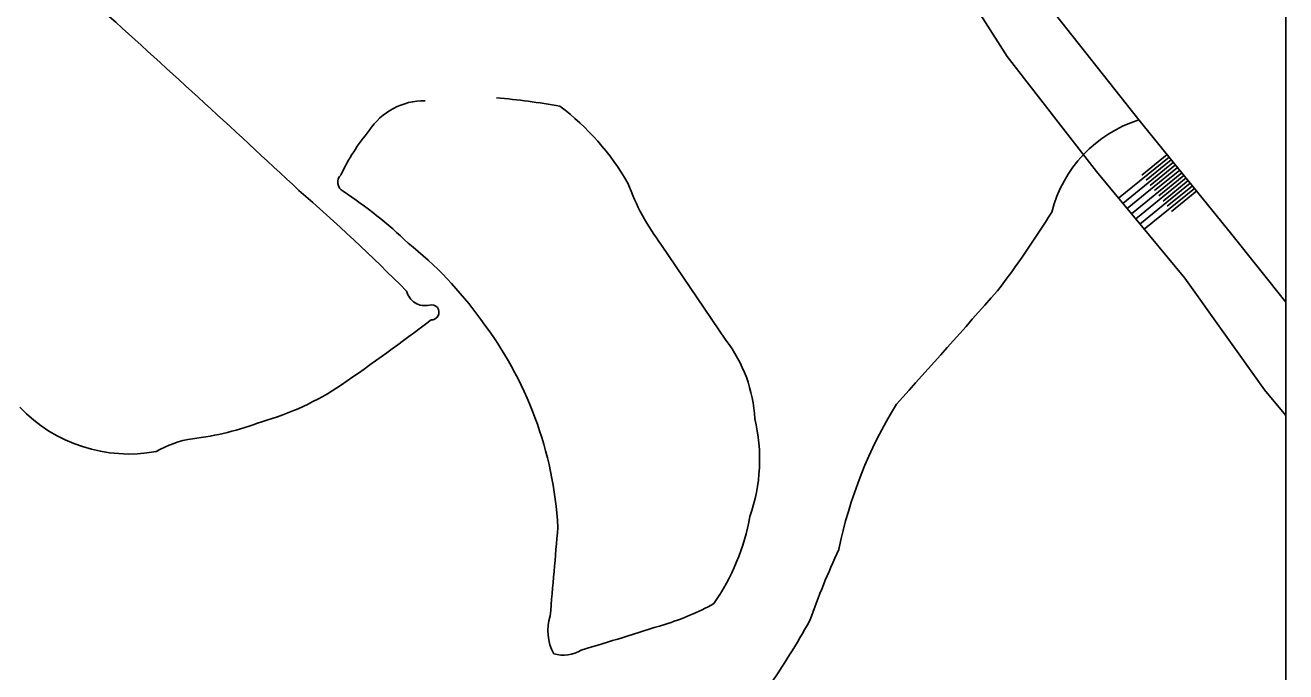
# Model space of a CAD drawing. Extents: x -596024 to -594475, y -1163820 to -1161957.
# Drawn here: x -594851.1 to -594475.5, y -1163591.6 to -1163399 of the extents above; entities that cross this region are included whole.
import ezdxf

# ---------------------------------------------------------------- set-up
doc = ezdxf.new("R2010")
doc.units = 0
for name, color, linetype in [('Level 11', 7, 'Continuous'), ('Level 14', 7, 'Continuous'), ('Level 15', 7, 'Continuous'), ('Vrstva 63', 7, 'Continuous')]:
    doc.layers.add(name, color=color, linetype=linetype)

msp = doc.modelspace()

# ---------------------------------------------------------------- linework, layer by layer
at = {"layer": 'Level 11'}
msp.add_lwpolyline([(-594642.31, -1163492.83), (-594661.49, -1163464.52)], dxfattribs=at)
for centre, radius, start, end in [((-597828.39, -1166727.79), 4484.64, 46.9946, 48.03959), ((-594731.24, -1163647.99), 228.32, 80.0476, 84.8385), ((-594732.22, -1163441.06), 19.58, 89.2331, 146.9083), ((-594738.47, -1163484.79), 77.36, 30.0935, 52.8745), ((-594507.55, -1163464.26), 38.87, 107.4931, 165.7004), ((-594701.58, -1163469.67), 61.3, 140.132, 154.785), ((-594754.99, -1163445.79), 3.03, 132.4342, 242.1597), ((-594605.3, -1163422.04), 70.44, 199.8852, 217.0884), ((-595175.08, -1163913.86), 617.47, 44.8722, 48.94794), ((-594831.24, -1163562.48), 136.37, 46.3083, 56.7193), ((-594786.11, -1163305.78), 283.19, 322.5093, 328.2833), ((-594808.66, -1163553.67), 114.86, 35.712, 51.4232), ((-594732.03, -1163476.9), 5.62, 193.5814, 284.0972), ((-597690.63, -1160716.8), 4173.37, 317.95295, 318.57371), ((-594730.08, -1163484.54), 2.26, 267.2586, 104.7997), ((-595235.72, -1162818.43), 838.02, 304.84956, 307.10293), ((-594804.37, -1163554.93), 112.16, 3.234, 37.517), ((-594675.72, -1163518.39), 42.06, 2.9119, 37.4153), ((-594803.64, -1163435.88), 84.42, 285.7862, 303.648), ((-594820.19, -1163481.72), 45.02, 223.7076, 280.3555), ((-594476.56, -1163582.6), 134.96, 148.4013, 168.288), ((-594811.53, -1163436.23), 86.58, 276.776, 290.8781), ((-594683.94, -1163528.33), 51.66, 340.7691, 13.5257), ((-594796.87, -1163551.95), 30.08, 98.4837, 120.413), ((-594701.04, -1163533.3), 66.97, 325.4468, 349.6308), ((-585631.64, -1164355.31), 9096.58, 174.912187, 175.07898), ((-594367.61, -1163665.48), 265.13, 155.4215, 160.3611), ((-594681.31, -1163508.09), 72.45, 286.6456, 299.2797), ((-594681.04, -1163579.38), 14.35, 162.14, 208.5243), ((-595167.8, -1161976.94), 1679.01, 286.69589, 287.58402), ((-594851.82, -1163444.3), 269.15, 325.5501, 330.6129), ((-594690.67, -1163576.93), 9.76, 252.275, 302.4386)]:
    msp.add_arc(centre, radius, start, end, dxfattribs=at)
at = {"layer": 'Level 14'}
for points in [[(-594849.56, -1163069.93), (-594825.66, -1163098.07), (-594804.11, -1163127.21), (-594774.05, -1163158.5), (-594750.2, -1163175.35), (-594714.94, -1163202.79), (-594681.94, -1163240.35), (-594659.17, -1163273.5), (-594628.17, -1163300.36), (-594609.26, -1163315.98), (-594601.3, -1163324.67), (-594573.81, -1163358.62), (-594547.84, -1163390.92), (-594519.23, -1163427.19), (-594491.51, -1163461.31), (-594475.47, -1163481.53)], [(-594475.47, -1163515.23), (-594481.8, -1163507.6), (-594505.57, -1163474.31), (-594531.92, -1163442.55), (-594558.46, -1163408.29), (-594578.57, -1163376.77)]]:
    msp.add_lwpolyline(points, dxfattribs=at)
at = {"layer": 'Level 15'}
for points in [[(-594525.3, -1163450.53), (-594510.22, -1163438.28)], [(-594518.4, -1163443.63), (-594510.85, -1163437.5)], [(-594517.13, -1163445.17), (-594509.59, -1163439.05)], [(-594524.02, -1163452.07), (-594508.96, -1163439.83)], [(-594522.75, -1163453.6), (-594507.7, -1163441.38)], [(-594521.47, -1163455.14), (-594506.44, -1163442.93)], [(-594515.86, -1163446.72), (-594508.33, -1163440.6)], [(-594514.59, -1163448.27), (-594507.07, -1163442.16)], [(-594520.19, -1163456.68), (-594505.18, -1163444.48)], [(-594518.92, -1163458.22), (-594503.92, -1163446.04)], [(-594513.32, -1163449.81), (-594505.81, -1163443.71)], [(-594512.05, -1163451.36), (-594504.55, -1163445.26)], [(-594510.78, -1163452.9), (-594503.29, -1163446.81)], [(-594517.64, -1163459.76), (-594502.66, -1163447.59)], [(-594509.51, -1163454.45), (-594502.03, -1163448.37)]]:
    msp.add_lwpolyline(points, dxfattribs=at)
at = {"layer": 'Vrstva 63'}
msp.add_lwpolyline([(-594475.47, -1163820.23), (-596024.42, -1163820.23), (-596024.42, -1161956.88), (-594475.47, -1161956.88)], close=True, dxfattribs=at)

doc.saveas('drawing.dxf')
